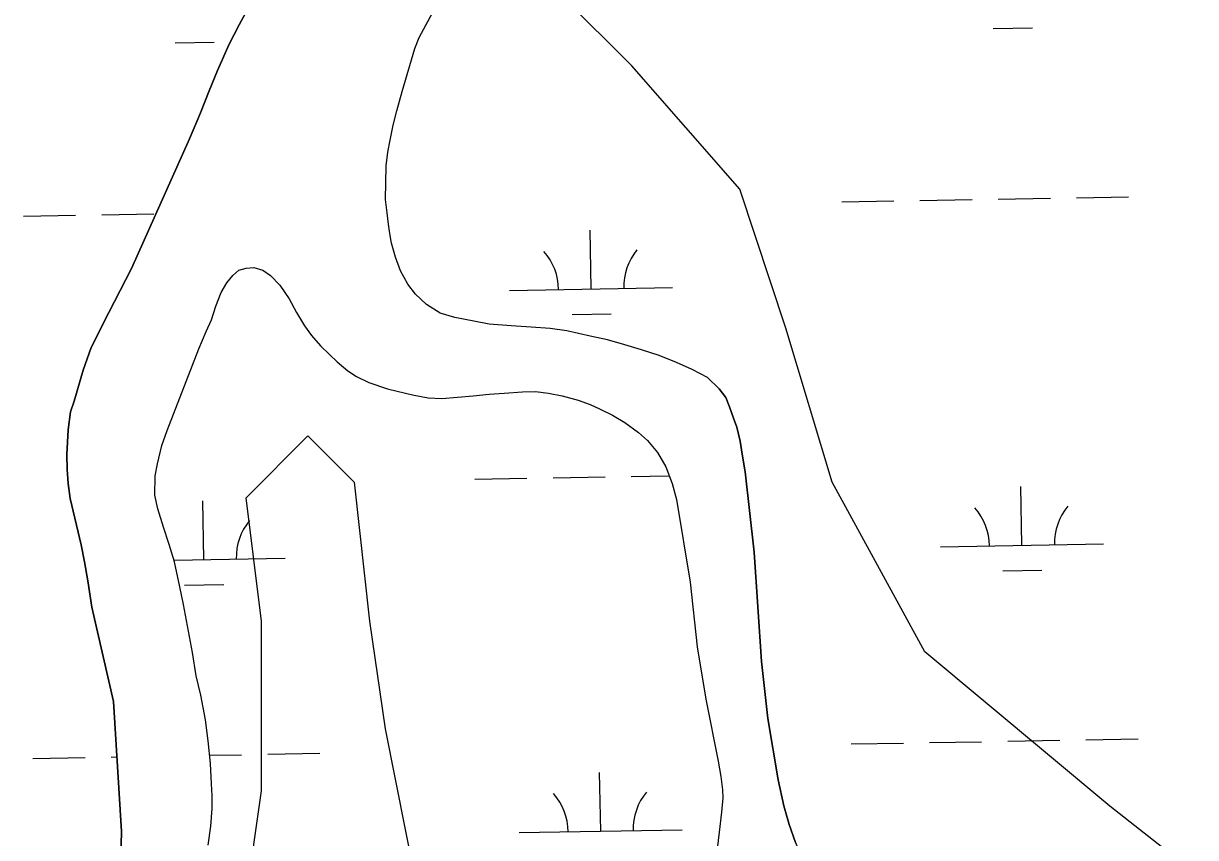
# Model space of a CAD drawing. Extents: x 3903937 to 3942190, y 260677 to 286651.
# Drawn here: x 3926884 to 3927602, y 270551 to 271050 of the extents above; entities that cross this region are included whole.
import ezdxf

# ---------------------------------------------------------------- set-up
doc = ezdxf.new("R2010")
doc.units = 0
for name, color, linetype in [('V-SITE-VEGE', 7, 'Continuous'), ('V-TOPO-SHOR', 7, 'Continuous'), ('V-WETL-SWMP', 7, 'Continuous')]:
    doc.layers.add(name, color=color, linetype=linetype)

msp = doc.modelspace()

# ---------------------------------------------------------------- linework, layer by layer
at = {"layer": 'V-SITE-VEGE'}
for p, q in [((3927256.7, 271024.33), (3927209.42, 271071.64)), ((3927322.9, 270948.64), (3927256.7, 271024.33)), ((3927351.27, 270863.48), (3927322.9, 270948.64)), ((3927379.65, 270768.86), (3927351.27, 270863.48)), ((3927436.39, 270664.78), (3927379.65, 270768.86)), ((3927549.88, 270570.16), (3927436.39, 270664.78)), ((3927682.28, 270466.07), (3927549.88, 270570.16))]:
    msp.add_line(p, q, dxfattribs=at)
msp.add_lwpolyline([(3927228.33, 270030.82), (3927190.5, 270078.13), (3927133.76, 270134.91), (3927077.02, 270191.68), (3927039.19, 270248.45), (3927020.27, 270371.45), (3927020.27, 270466.07), (3927020.27, 270513.38), (3927029.73, 270579.62), (3927029.73, 270683.7), (3927020.27, 270759.4), (3927058.1, 270797.24), (3927086.47, 270768.86), (3927095.93, 270683.7), (3927105.39, 270617.47), (3927124.3, 270522.85), (3927209.42, 270475.54), (3927285.07, 270409.3), (3927332.36, 270333.61), (3927389.11, 270238.99), (3927436.39, 270210.6), (3927483.68, 270153.83), (3927597.16, 270040.29)], dxfattribs=at)
at = {"layer": 'V-TOPO-SHOR'}
for points in [[(3927310.3, 270826.16), (3927303.09, 270833.11), (3927293.73, 270838.1), (3927284.17, 270842.27), (3927273.59, 270846.53), (3927262.6, 270850.18), (3927252.53, 270853.12), (3927241.85, 270856.15), (3927231.16, 270858.57), (3927216.79, 270861.7), (3927206.73, 270863.2), (3927195.03, 270864.07), (3927182.81, 270864.74), (3927169.16, 270865.92), (3927159.92, 270867.72), (3927148.22, 270869.93), (3927139.18, 270872.67), (3927130.74, 270877.97), (3927124.05, 270884.31), (3927119.3, 270890.34), (3927114.96, 270898.63), (3927111.75, 270907.03), (3927109.35, 270915.54), (3927108.3, 270921.49), (3927107.56, 270927.23), (3927106.71, 270934.2), (3927105.75, 270942.3), (3927106.08, 270963.03), (3927107.18, 270971.45), (3927108.58, 270978.84), (3927110.29, 270987.88), (3927112.72, 270996.71), (3927115.85, 271008.63), (3927123.75, 271034.93), (3927126.39, 271041.81), (3927148.79, 271083.56)], [(3926941.77, 270475.05), (3926943.71, 270554.58), (3926938.77, 270634.28), (3926925.61, 270692.3), (3926923.08, 270708.29), (3926921.08, 270720.09), (3926918.99, 270730.54), (3926912.31, 270758.83), (3926911.14, 270768.16), (3926910.39, 270776.78), (3926910.25, 270785.81), (3926911.01, 270800.99), (3926912.51, 270812.08), (3926914.64, 270818.56), (3926920.3, 270837.56), (3926925.17, 270851.53), (3926935.96, 270873.02), (3926949.81, 270900.06), (3926985.4, 270979.52), (3926992.31, 270995.55), (3926997.49, 271009.11), (3927002.57, 271021.55), (3927009.89, 271037.58), (3927016, 271049.51), (3927022.72, 271061.95)], [(3926996.95, 270546.26), (3926998.55, 270557.86), (3926999.32, 270568.64), (3926999.4, 270576.43), (3926999.06, 270583.92), (3926998.29, 270596.33), (3926997, 270610.28), (3926995.21, 270623), (3926992.48, 270638.17), (3926989.66, 270650.17), (3926987.34, 270664.42), (3926984.2, 270680.72), (3926981.69, 270693.94), (3926979.59, 270704.71), (3926976.24, 270720.09), (3926973.02, 270730.64), (3926969.59, 270741.4), (3926965.96, 270752.47), (3926964.18, 270760.88), (3926964.33, 270772.88), (3926965.85, 270780.07), (3926968.47, 270791.36), (3926971.71, 270800.61), (3926991.11, 270850.76), (3926995.69, 270861.35), (3926999.04, 270868.54), (3927001.67, 270876.97), (3927004.82, 270885.19), (3927008.29, 270891.15), (3927011.96, 270895.79), (3927015.64, 270898.98), (3927020.15, 270900.23), (3927024.97, 270900.66), (3927030.52, 270899.04), (3927035.25, 270895.77), (3927040.92, 270889.85), (3927046.6, 270881.46), (3927051.14, 270873.06), (3927056, 270864.77), (3927060.23, 270858.84), (3927065.9, 270852.5), (3927071.26, 270847.18), (3927075.99, 270842.79), (3927082.58, 270837.28), (3927087.83, 270833.81), (3927095.44, 270830.04), (3927106.95, 270826.19), (3927112.8, 270824.68), (3927122.25, 270822.46), (3927131.9, 270820.75), (3927140.21, 270820.27), (3927149.85, 270821.13), (3927159.49, 270821.89), (3927169.34, 270822.85), (3927178.47, 270823.5), (3927189.65, 270824.27), (3927197.75, 270824.5), (3927205.66, 270823.61), (3927214.08, 270821.9), (3927223.94, 270819.17), (3927231.23, 270816.53), (3927236.99, 270813.99), (3927244.8, 270810.12), (3927252.52, 270805.54), (3927260.85, 270799.31), (3927266.31, 270794.41), (3927272.5, 270787.15), (3927277.66, 270778.24), (3927281.4, 270768.1), (3927284.1, 270758.26), (3927292.62, 270707.51), (3927296.78, 270667.92), (3927302.24, 270635.83), (3927309.68, 270597.79), (3927311.26, 270588.26), (3927312.32, 270580.05), (3927312.54, 270575.23), (3927311.65, 270566.51), (3927310.27, 270554.19), (3927309.18, 270543.92)], [(3927310.3, 270826.16), (3927314.32, 270820.84), (3927316.71, 270815.21), (3927319.1, 270808.14), (3927321.06, 270802.71), (3927323.15, 270794.1), (3927324.52, 270786.1), (3927326.2, 270775.23), (3927331.84, 270726), (3927336.21, 270658.81), (3927340.25, 270623.95), (3927346.56, 270586.32), (3927350.01, 270570.43), (3927353.24, 270558.85), (3927357.08, 270547.78), (3927361.95, 270535.59), (3927367.44, 270523.09), (3927373.33, 270512.65), (3927390.89, 270484.2), (3927414.22, 270448.38), (3927454.01, 270400.73), (3927491.12, 270359.84), (3927541.06, 270314.38), (3927615.71, 270248.81)]]:
    msp.add_lwpolyline(points, dxfattribs=at)
at = {"layer": 'V-WETL-SWMP'}
for p, q in [((3927126.39, 271041.81), (3927148.79, 271083.56)), ((3927478.45, 271047.19), (3927502.44, 271047.61)), ((3926976.62, 271038.36), (3927000.61, 271038.78)), ((3927123.75, 271034.93), (3927126.39, 271041.81)), ((3927115.85, 271008.63), (3927123.75, 271034.93)), ((3927112.72, 270996.71), (3927115.85, 271008.63)), ((3927110.29, 270987.88), (3927112.72, 270996.71)), ((3927108.58, 270978.84), (3927110.29, 270987.88)), ((3927107.18, 270971.45), (3927108.58, 270978.84)), ((3927106.08, 270963.03), (3927107.18, 270971.45)), ((3927105.75, 270942.3), (3927106.08, 270963.03)), ((3927106.71, 270934.2), (3927105.75, 270942.3)), ((3927385.46, 270940.89), (3927417.45, 270941.46)), ((3927433.45, 270941.74), (3927465.45, 270942.3)), ((3927481.44, 270942.58), (3927513.44, 270943.15)), ((3927529.44, 270943.43), (3927561.43, 270943.99)), ((3926883.63, 270932.06), (3926915.62, 270932.63)), ((3926931.62, 270932.91), (3926963.62, 270933.47)), ((3927107.56, 270927.23), (3927106.71, 270934.2)), ((3927108.3, 270921.49), (3927107.56, 270927.23)), ((3927231.78, 270887.44), (3927231.15, 270923.43)), ((3927109.35, 270915.54), (3927108.3, 270921.49)), ((3927111.75, 270907.03), (3927109.35, 270915.54)), ((3927114.96, 270898.63), (3927111.75, 270907.03)), ((3927008.29, 270891.15), (3927011.96, 270895.78)), ((3927011.96, 270895.78), (3927015.64, 270898.98)), ((3927015.64, 270898.98), (3927020.15, 270900.23)), ((3927020.15, 270900.23), (3927024.97, 270900.66)), ((3927024.97, 270900.66), (3927030.52, 270899.04)), ((3927030.52, 270899.04), (3927035.25, 270895.77)), ((3927035.25, 270895.77), (3927040.92, 270889.85)), ((3927119.3, 270890.34), (3927114.96, 270898.63)), ((3927004.82, 270885.19), (3927008.29, 270891.15)), ((3927040.92, 270889.85), (3927046.6, 270881.46)), ((3927124.05, 270884.3), (3927119.3, 270890.34)), ((3927181.79, 270886.56), (3927281.78, 270888.32)), ((3927001.67, 270876.97), (3927004.82, 270885.19)), ((3927046.6, 270881.46), (3927051.14, 270873.06)), ((3927130.74, 270877.97), (3927124.05, 270884.3)), ((3926999.04, 270868.54), (3927001.67, 270876.97)), ((3927051.14, 270873.06), (3927056, 270864.77)), ((3927139.18, 270872.67), (3927130.74, 270877.97)), ((3927148.22, 270869.93), (3927139.18, 270872.67)), ((3926995.68, 270861.35), (3926999.04, 270868.54)), ((3927159.92, 270867.72), (3927148.22, 270869.93)), ((3927169.16, 270865.92), (3927159.92, 270867.72)), ((3927182.81, 270864.74), (3927169.16, 270865.92)), ((3927220.06, 270871.8), (3927244.05, 270872.22)), ((3926991.11, 270850.76), (3926995.68, 270861.35)), ((3927056, 270864.77), (3927060.23, 270858.84)), ((3927060.23, 270858.84), (3927065.9, 270852.5)), ((3927195.03, 270864.07), (3927182.81, 270864.74)), ((3927206.73, 270863.19), (3927195.03, 270864.07)), ((3927216.79, 270861.69), (3927206.73, 270863.19)), ((3927231.17, 270858.57), (3927216.79, 270861.69)), ((3927241.85, 270856.15), (3927231.17, 270858.57)), ((3927065.9, 270852.5), (3927071.26, 270847.18)), ((3927252.53, 270853.12), (3927241.85, 270856.15)), ((3927262.6, 270850.18), (3927252.53, 270853.12)), ((3926971.71, 270800.61), (3926991.11, 270850.76)), ((3927071.26, 270847.18), (3927075.99, 270842.79)), ((3927273.59, 270846.53), (3927262.6, 270850.18)), ((3927284.17, 270842.27), (3927273.59, 270846.53)), ((3927075.99, 270842.79), (3927082.58, 270837.28)), ((3927082.58, 270837.28), (3927087.83, 270833.81)), ((3927293.73, 270838.1), (3927284.17, 270842.27)), ((3927303.09, 270833.11), (3927293.73, 270838.1)), ((3927087.83, 270833.81), (3927095.44, 270830.04)), ((3927095.44, 270830.04), (3927106.94, 270826.19)), ((3927310.3, 270826.16), (3927303.09, 270833.11)), ((3927106.94, 270826.19), (3927112.8, 270824.68)), ((3927112.8, 270824.68), (3927122.25, 270822.46)), ((3927122.25, 270822.46), (3927131.9, 270820.75)), ((3927159.49, 270821.89), (3927169.34, 270822.85)), ((3927169.34, 270822.85), (3927178.47, 270823.5)), ((3927178.47, 270823.5), (3927189.65, 270824.27)), ((3927189.65, 270824.27), (3927197.75, 270824.5)), ((3927197.75, 270824.5), (3927205.66, 270823.61)), ((3927205.66, 270823.61), (3927214.08, 270821.9)), ((3927314.32, 270820.84), (3927310.3, 270826.16)), ((3927131.9, 270820.75), (3927140.21, 270820.27)), ((3927140.21, 270820.27), (3927149.85, 270821.13)), ((3927149.85, 270821.13), (3927159.49, 270821.89)), ((3927214.08, 270821.9), (3927223.94, 270819.17)), ((3927223.94, 270819.17), (3927231.23, 270816.53)), ((3927231.23, 270816.53), (3927236.99, 270813.99)), ((3927316.71, 270815.21), (3927314.32, 270820.84)), ((3927319.09, 270808.14), (3927316.71, 270815.21)), ((3927236.99, 270813.99), (3927244.8, 270810.12)), ((3927244.8, 270810.12), (3927252.52, 270805.54)), ((3927321.06, 270802.71), (3927319.09, 270808.14)), ((3927252.52, 270805.54), (3927260.85, 270799.31)), ((3927323.15, 270794.1), (3927321.06, 270802.71)), ((3926968.47, 270791.36), (3926971.71, 270800.61)), ((3927260.85, 270799.31), (3927266.31, 270794.41)), ((3927266.31, 270794.41), (3927272.5, 270787.15)), ((3927324.52, 270786.1), (3927323.15, 270794.1)), ((3926965.85, 270780.07), (3926968.47, 270791.36)), ((3927272.5, 270787.15), (3927277.66, 270778.24)), ((3926964.34, 270772.88), (3926965.85, 270780.07)), ((3927326.2, 270775.23), (3927324.52, 270786.1)), ((3926964.18, 270760.88), (3926964.34, 270772.88)), ((3927208.41, 270771.58), (3927240.41, 270772.14)), ((3927256.4, 270772.42), (3927279.65, 270772.83)), ((3927277.66, 270778.24), (3927281.4, 270768.1)), ((3927331.84, 270726), (3927326.2, 270775.23)), ((3927160.42, 270770.73), (3927192.41, 270771.3)), ((3927281.4, 270768.1), (3927284.1, 270758.26)), ((3927496.03, 270730.2), (3927495.39, 270766.2)), ((3926965.96, 270752.47), (3926964.18, 270760.88)), ((3927284.1, 270758.26), (3927292.62, 270707.51)), ((3926969.59, 270741.4), (3926965.96, 270752.47)), ((3926994.2, 270721.37), (3926993.56, 270757.37)), ((3926973.02, 270730.64), (3926969.59, 270741.4)), ((3926976.24, 270720.09), (3926973.02, 270730.64)), ((3927446.04, 270729.32), (3927546.02, 270731.08)), ((3926975.95, 270721.05), (3927044.19, 270722.25)), ((3927336.21, 270658.81), (3927331.84, 270726)), ((3926979.59, 270704.71), (3926976.24, 270720.09)), ((3927484.3, 270714.56), (3927508.3, 270714.99)), ((3927292.62, 270707.51), (3927296.78, 270667.92)), ((3926981.69, 270693.95), (3926979.59, 270704.71)), ((3926982.47, 270705.73), (3927006.47, 270706.15)), ((3926984.2, 270680.72), (3926981.69, 270693.95)), ((3926987.34, 270664.42), (3926984.2, 270680.72)), ((3926989.66, 270650.17), (3926987.34, 270664.42)), ((3927296.78, 270667.92), (3927302.24, 270635.83)), ((3927340.25, 270623.95), (3927336.21, 270658.81)), ((3926992.48, 270638.17), (3926989.66, 270650.17)), ((3926995.21, 270623), (3926992.48, 270638.17)), ((3927302.24, 270635.83), (3927309.68, 270597.79)), ((3926997, 270610.28), (3926995.21, 270623)), ((3927346.56, 270586.32), (3927340.25, 270623.95)), ((3926998.29, 270596.33), (3926997, 270610.28)), ((3927391.31, 270608.27), (3927423.31, 270608.83)), ((3927439.31, 270609.12), (3927471.3, 270609.68)), ((3927487.3, 270609.96), (3927519.29, 270610.52)), ((3927535.29, 270610.81), (3927567.29, 270611.37)), ((3926889.48, 270599.44), (3926921.48, 270600)), ((3926937.48, 270600.28), (3926940.87, 270600.34)), ((3926997.83, 270601.35), (3927017.46, 270601.69)), ((3927033.46, 270601.97), (3927065.46, 270602.54)), ((3926999.06, 270583.92), (3926998.29, 270596.33)), ((3927309.68, 270597.79), (3927311.26, 270588.26)), ((3927237.64, 270554.82), (3927237, 270590.81)), ((3927311.26, 270588.26), (3927312.32, 270580.05)), ((3927350.01, 270570.43), (3927346.56, 270586.32)), ((3926999.4, 270576.43), (3926999.06, 270583.92)), ((3927312.32, 270580.05), (3927312.54, 270575.23)), ((3926999.32, 270568.64), (3926999.4, 270576.43)), ((3927312.54, 270575.23), (3927311.65, 270566.51)), ((3926998.55, 270557.86), (3926999.32, 270568.64)), ((3927311.65, 270566.51), (3927310.27, 270554.19)), ((3927353.24, 270558.85), (3927350.01, 270570.43)), ((3926996.95, 270546.26), (3926998.55, 270557.86)), ((3927357.08, 270547.78), (3927353.24, 270558.85)), ((3927187.65, 270553.94), (3927287.63, 270555.7)), ((3927310.27, 270554.19), (3927309.18, 270543.92))]:
    msp.add_line(p, q, dxfattribs=at)
msp.add_lwpolyline([(3927022.72, 271061.95), (3927016, 271049.51), (3927009.89, 271037.58), (3927002.57, 271021.55), (3926997.49, 271009.11), (3926992.31, 270995.55), (3926985.4, 270979.52), (3926949.81, 270900.06), (3926935.96, 270873.02), (3926925.17, 270851.53), (3926920.31, 270837.56), (3926914.64, 270818.56), (3926912.51, 270812.08), (3926911.01, 270801), (3926910.25, 270785.81), (3926910.39, 270776.78), (3926911.14, 270768.16), (3926912.31, 270758.83), (3926918.99, 270730.54), (3926921.08, 270720.08), (3926923.08, 270708.29), (3926925.61, 270692.3), (3926938.77, 270634.28), (3926943.71, 270554.58), (3926941.77, 270475.05)], dxfattribs=at)
for centre, start, end in [((3927176.54, 270886.94), 0.23658, 41.78024), ((3927287.01, 270888.89), 140.23658, 181.78024), ((3927440.79, 270729.71), 0.23658, 41.78024), ((3927551.25, 270731.65), 140.23658, 181.78024), ((3927049.42, 270722.82), 140.23658, 181.78024), ((3927292.86, 270556.26), 140.23658, 181.78024), ((3927182.4, 270554.32), 0.23658, 41.78024)]:
    msp.add_arc(centre, 35.25, start, end, dxfattribs=at)

doc.saveas('drawing.dxf')
